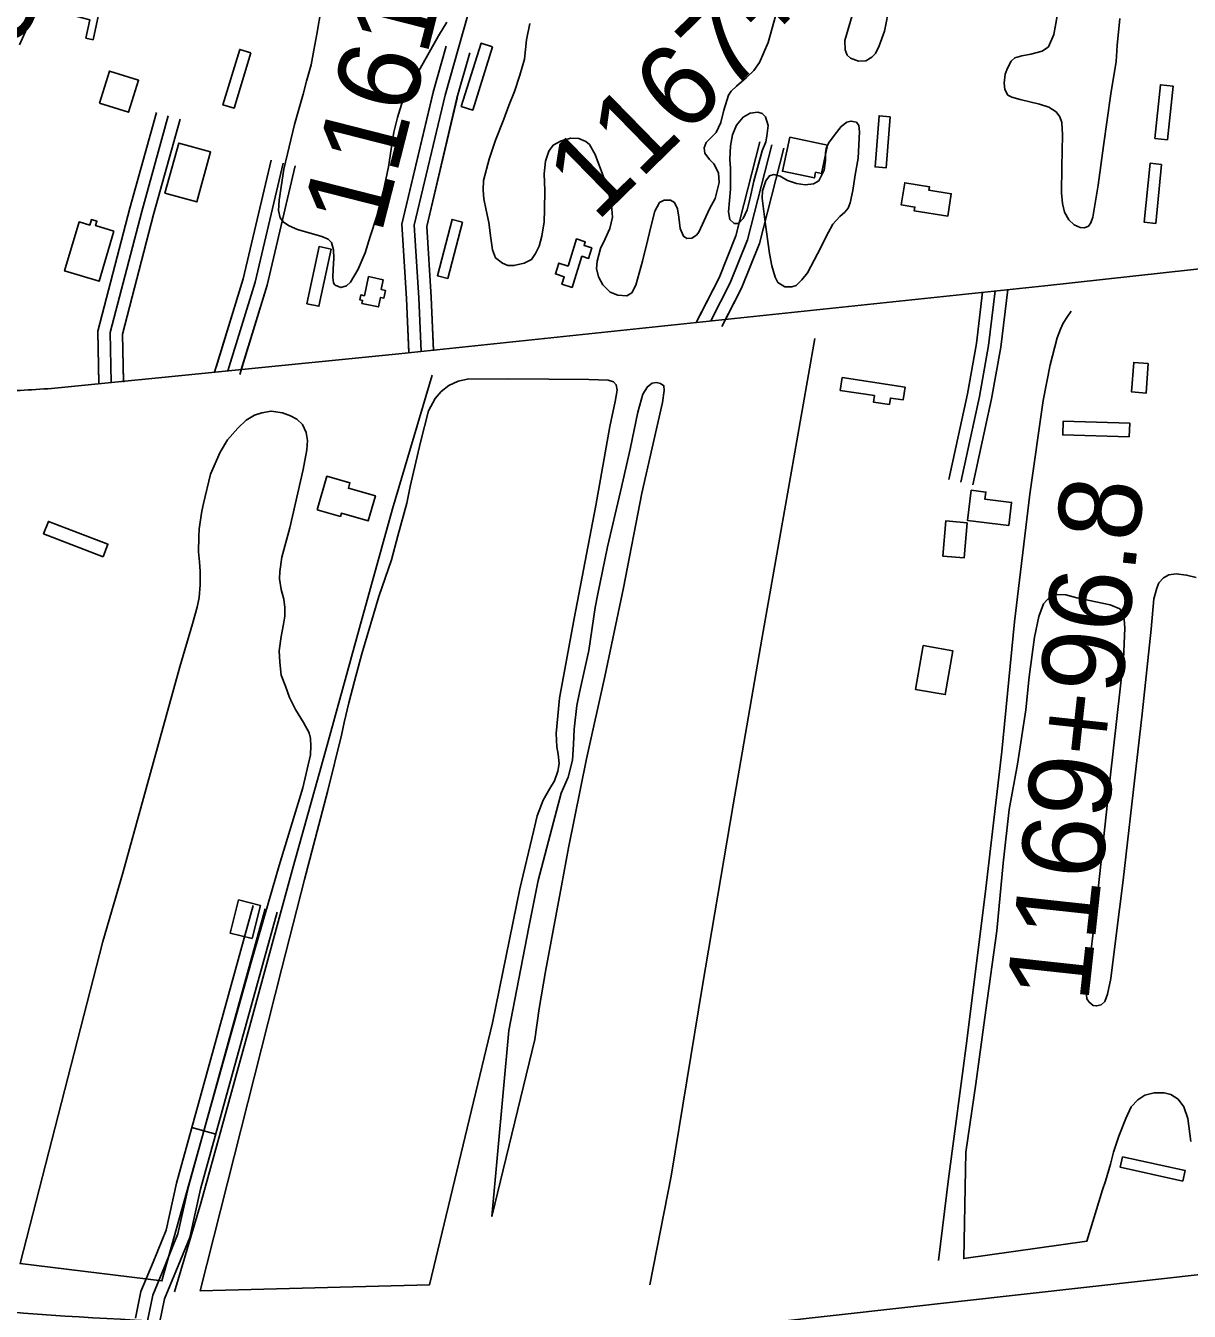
# Model space of a CAD drawing. Extents: x 3855477 to 3893699, y 299188 to 325115.
# Drawn here: x 3868521 to 3869933, y 308321 to 309881 of the extents above; entities that cross this region are included whole.
import ezdxf

# ---------------------------------------------------------------- set-up
doc = ezdxf.new("R2010")
doc.units = 0
for name, color, linetype in [('V-BLDG-OTLN', 7, 'Continuous'), ('V-ROAD-CNTR', 7, 'Continuous'), ('V-SITE-VEGE', 7, 'Continuous'), ('V-SURV-IDEN', 7, 'Continuous'), ('V-TOPO-SHOR', 7, 'Continuous')]:
    doc.layers.add(name, color=color, linetype=linetype)

msp = doc.modelspace()

# ---------------------------------------------------------------- linework, layer by layer
at = {"layer": 'V-BLDG-OTLN'}
for points in [[(3868574.5, 309895.2), (3868582.7, 309926.3), (3868614.8, 309917.8), (3868603.2, 309864.5), (3868594.4, 309866.4), (3868599.2, 309888.7)], [(3869088, 309855.7), (3869064, 309779.1), (3869050, 309783.5), (3869074, 309860.1)], [(3868794.6, 309848.7), (3868774.4, 309781.5), (3868760.8, 309785.6), (3868781.1, 309852.8)], [(3868610.8, 309787.6), (3868623.1, 309826.5), (3868658.3, 309815.3), (3868646, 309776.5)], [(3869891.8, 309744.7), (3869898.5, 309809.8), (3869913.7, 309808.2), (3869906.9, 309743.1)], [(3869570.6, 309771), (3869565.8, 309709.1), (3869552.1, 309710.1), (3869557, 309772.1)], [(3869448.5, 309746.2), (3869494.3, 309736.5), (3869487, 309702.1), (3869479.9, 309703.6), (3869478.5, 309696.8), (3869439.8, 309704.9)], [(3868690.4, 309678.3), (3868707.3, 309739.1), (3868745.7, 309728.5), (3868728.9, 309667.7)], [(3869899.8, 309713.1), (3869892.7, 309641.5), (3869878.8, 309642.9), (3869885.9, 309714.5)], [(3869640.3, 309650.3), (3869599.7, 309656.7), (3869600.4, 309661.3), (3869583.9, 309663.9), (3869588.1, 309690.8), (3869618.1, 309686.1), (3869617.4, 309681.7), (3869644.6, 309677.5)], [(3868628.5, 309632.3), (3868610.6, 309571.4), (3868568.6, 309583.8), (3868586.1, 309643.4), (3868599.2, 309639.5), (3868601.2, 309646.2), (3868607.8, 309644.2), (3868606.2, 309638.9)], [(3869051.4, 309643.2), (3869033.6, 309574.8), (3869021.1, 309578), (3869038.9, 309646.4)], [(3869179.7, 309589.7), (3869189.9, 309622.6), (3869200.5, 309619.3), (3869199.1, 309614.7), (3869208.4, 309611.8), (3869204.4, 309599.1), (3869196.3, 309601.6), (3869184.5, 309563.8), (3869172.1, 309567.6), (3869174.9, 309576.8), (3869164.2, 309580.2), (3869168.2, 309593.3)], [(3868892, 309610.2), (3868877.2, 309540.9), (3868862.7, 309544), (3868877.5, 309613.3)], [(3868937.6, 309576.9), (3868955.4, 309572.9), (3868952.8, 309561.3), (3868958.2, 309560), (3868956.1, 309550.8), (3868952.1, 309551.7), (3868949.5, 309540.1), (3868929.5, 309544.5), (3868930.3, 309548.1), (3868926.7, 309548.9), (3868928, 309554.8), (3868932.4, 309553.8)], [(3869883.7, 309471.6), (3869881.2, 309435.6), (3869863.5, 309436.9), (3869866, 309472.8)], [(3869512.1, 309454.3), (3869588.5, 309442.7), (3869586.1, 309427.3), (3869570.7, 309429.6), (3869569.5, 309421.8), (3869550.1, 309424.7), (3869551.3, 309432.5), (3869509.8, 309438.8)], [(3869860.6, 309382.3), (3869779.9, 309384.7), (3869780.4, 309401.5), (3869861.1, 309399.1)], [(3868875.3, 309293.9), (3868886.9, 309334.7), (3868914.9, 309326.7), (3868913, 309320.1), (3868945.8, 309310.7), (3868937.1, 309280.4), (3868904.5, 309289.8), (3868903.3, 309285.9)], [(3869714.4, 309274.8), (3869664.5, 309280.8), (3869668.9, 309317.7), (3869686.6, 309315.5), (3869685.5, 309306.7), (3869717.8, 309302.8)], [(3868615.4, 309236.8), (3868543.1, 309264.7), (3868549, 309279.9), (3868621.2, 309252)], [(3869663.8, 309278.2), (3869660.1, 309235.5), (3869634.2, 309237.7), (3869638, 309280.5)], [(3869601.4, 309075.8), (3869610.6, 309129.1), (3869646.5, 309122.9), (3869637.3, 309069.6)], [(3868779.5, 308820.3), (3868806.2, 308813.6), (3868796.1, 308773.6), (3868769.5, 308780.2)], [(3869925.8, 308479.2), (3869849.6, 308495.8), (3869852.4, 308508.5), (3869928.5, 308491.8)]]:
    msp.add_lwpolyline(points, close=True, dxfattribs=at)
at = {"layer": 'V-ROAD-CNTR'}
msp.add_line((3868723.2, 308544.1), (3868752.1, 308536.1), dxfattribs=at)
for points in [[(3869001.3, 309486.1), (3868998.6, 309551.1), (3868992.8, 309639.2), (3869030.3, 309797.1), (3869117.8, 310106.8)], [(3868986.4, 309484.5), (3868983.7, 309550.3), (3868977.7, 309640.4), (3869015.8, 309800.9), (3869031.5, 309856.5)], [(3869016.3, 309487.7), (3869013.6, 309551.9), (3869008, 309637.9), (3869044.8, 309793.4), (3869060.4, 309848.4)], [(3868986.3, 309485.5), (3868983.7, 309550.3), (3868977.7, 309640.4), (3869015.7, 309800.6)], [(3869016.3, 309486.7), (3869013.6, 309551.9), (3869008, 309637.9), (3869044.9, 309793.7)], [(3868610.2, 309446.9), (3868608.9, 309510.7), (3868647.7, 309660), (3868680.1, 309776.1)], [(3868610.2, 309448.1), (3868608.9, 309510.7), (3868647.7, 309660), (3868680.1, 309776.1)], [(3868625.2, 309448.4), (3868624, 309509), (3868662.2, 309656.1), (3868694.5, 309772)], [(3868640.2, 309449.9), (3868639, 309507.2), (3868676.7, 309652.2), (3868709, 309768)], [(3868640.2, 309448.7), (3868639, 309507.2), (3868676.7, 309652.2), (3868709, 309768)], [(3869335.2, 309521.3), (3869362.8, 309575.5), (3869383.2, 309626.4), (3869412.3, 309740.4)], [(3869339.6, 309529.9), (3869362.8, 309575.5), (3869383.2, 309626.4), (3869412.3, 309740.4)], [(3869353, 309523.1), (3869376.4, 309569.3), (3869397.5, 309621.7), (3869426.8, 309736.7)], [(3869366.3, 309516.3), (3869390.1, 309563.1), (3869411.8, 309617.1), (3869441.3, 309733)], [(3869370.8, 309525), (3869390.1, 309563.1), (3869411.8, 309617.1), (3869441.3, 309733)], [(3868750.7, 309460.9), (3868785.5, 309574.3), (3868819.3, 309718.1)], [(3868752.5, 309467), (3868785.5, 309574.3), (3868819.3, 309718.1)], [(3868766.9, 309462.6), (3868800, 309570.4), (3868833.9, 309714.7)], [(3868781.2, 309458.2), (3868814.5, 309566.5), (3868848.5, 309711.3)], [(3868783, 309464.2), (3868814.5, 309566.5), (3868848.5, 309711.3)], [(3868552.9, 309441.2), (3868974.4, 309483.3), (3869758.1, 309565.8), (3870225.9, 309617), (3870407.9, 309638.5)], [(3869682.5, 309557.9), (3869675.1, 309495.7), (3869664.2, 309434.5), (3869641.6, 309330.6)], [(3869697.8, 309559.5), (3869689.9, 309493.5), (3869678.9, 309431.6), (3869656.2, 309327.5)], [(3869713.1, 309561.1), (3869704.8, 309491.2), (3869693.6, 309428.7), (3869670.9, 309324.3)], [(3868654.5, 308312.6), (3868661.2, 308345), (3868675.9, 308380.5), (3868691.8, 308419.7), (3868704.5, 308476.4), (3868797.6, 308813.6)], [(3868669.2, 308309.6), (3868675.6, 308340.6), (3868689.8, 308374.9), (3868706.1, 308415.2), (3868719.1, 308472.7), (3868812.1, 308809.6)], [(3868683.8, 308306.5), (3868690, 308336.2), (3868703.7, 308369.2), (3868720.5, 308410.7), (3868733.6, 308469.1), (3868826.6, 308805.6)], [(3869428.7, 308307.8), (3870341.3, 308410), (3871306.7, 308516.8)]]:
    msp.add_lwpolyline(points, dxfattribs=at)
for points in [[(3868057.1, 309502.7), (3868185.4, 309469.9), (3868281.1, 309448.4), (3868380.8, 309439.1), (3868476.5, 309437.3), (3868552.9, 309441.2)], [(3868105, 308368.9), (3868296.5, 308343.1), (3868502.1, 308320.2), (3868771.3, 308304.4), (3869058.6, 308292.7), (3869255.8, 308301), (3869428.7, 308307.8)]]:
    msp.add_spline(points, degree=3, dxfattribs=at)
at = {"layer": 'V-SITE-VEGE'}
for points in [[(3869032.6, 309885.8), (3869022.2, 309869.1), (3868990.6, 309813), (3868977.3, 309785.7), (3868972.6, 309769.9), (3868968.2, 309752.1), (3868965.1, 309731.7), (3868961.8, 309710.2), (3868955.8, 309681.6), (3868947.6, 309650.2), (3868939.5, 309625.5), (3868933.5, 309606), (3868925, 309585.9), (3868915.6, 309570), (3868910.7, 309565.6), (3868903.9, 309563.6), (3868896.9, 309566.6), (3868896.1, 309567.3), (3868895.1, 309569.5), (3868894.1, 309575.7), (3868894.5, 309586), (3868895.5, 309599.5), (3868895, 309609.3), (3868892.5, 309618.4), (3868888.5, 309622.3), (3868880.7, 309625.5), (3868851.4, 309634), (3868841.2, 309638.7), (3868834.1, 309643), (3868830.2, 309648.3), (3868828.1, 309657.3), (3868828.8, 309669.9), (3868834.6, 309707.4), (3868847.5, 309761.6), (3868858.3, 309798.5), (3868862.3, 309814.3), (3868867.7, 309833.9), (3868871, 309851.8), (3868874.9, 309871.4), (3868880.1, 309901.9)], [(3869435.2, 309907.8), (3869422.5, 309861.3), (3869411.8, 309836.9), (3869404.9, 309827.3), (3869396.1, 309818.6), (3869384, 309808.2), (3869377.5, 309802.1), (3869374.1, 309797.1), (3869368.6, 309779), (3869365.1, 309764), (3869359.3, 309751.8), (3869352.8, 309745.5), (3869347.1, 309739.8), (3869344.9, 309733.4), (3869345.5, 309726.6), (3869351.3, 309719.1), (3869356.6, 309713.7), (3869362.2, 309703), (3869362.8, 309691), (3869357.9, 309671.8), (3869351.1, 309659.4), (3869338.1, 309630.8), (3869335.4, 309627.2), (3869329.7, 309623.7), (3869323.6, 309623.3), (3869319.8, 309625.9), (3869315.8, 309635.2), (3869314.1, 309649.1), (3869312.2, 309659.3), (3869308.9, 309666.9), (3869303.9, 309669.8), (3869296.1, 309669.9), (3869290.4, 309666.8), (3869284.8, 309656.4), (3869280.5, 309639.1), (3869276.5, 309622), (3869270, 309595.7), (3869262, 309566.5), (3869257, 309557.3), (3869250.9, 309553.6), (3869240, 309554.4), (3869230.7, 309558.1), (3869221.7, 309566.8), (3869216.4, 309576.6), (3869214.1, 309586.7), (3869214.9, 309595.6), (3869219, 309610.9), (3869224.6, 309622.7), (3869230.2, 309635.3), (3869233.5, 309649.3), (3869232.1, 309663.7), (3869228.3, 309680.2)], [(3869569.6, 309905.8), (3869563.4, 309875), (3869557.2, 309856.9), (3869552.6, 309847.8), (3869548.4, 309843.3), (3869540.8, 309838.9), (3869532.1, 309838.3), (3869522.4, 309842), (3869518.1, 309845.7), (3869515.7, 309852.1), (3869515.6, 309863.7), (3869524.2, 309893.7)], [(3869849.3, 309890.2), (3869845.9, 309857.3), (3869844.7, 309837.9), (3869838.1, 309798.6), (3869829.5, 309735.7), (3869822.9, 309688.1), (3869816.4, 309649.2), (3869814, 309642.2), (3869811, 309638.3), (3869806.2, 309636.1), (3869801, 309636.4), (3869793.8, 309639.8), (3869787.2, 309646), (3869782, 309655.2), (3869779.5, 309665.8), (3869778.3, 309678.5), (3869778.9, 309710.1), (3869779.4, 309749.1), (3869778.6, 309764), (3869776.5, 309771), (3869771.7, 309776.8), (3869763, 309782.5), (3869751.6, 309786.3), (3869728.3, 309792), (3869718, 309794.7), (3869713.4, 309797.3), (3869709.6, 309804.1), (3869708.8, 309811.8), (3869710.2, 309822.6), (3869712.9, 309830), (3869717.1, 309838.6), (3869721.8, 309842.4), (3869730.2, 309844.8), (3869741.2, 309846.9), (3869755, 309850.4), (3869762.4, 309855.7), (3869769.2, 309871), (3869775.1, 309904.2)], [(3868535.4, 309897.6), (3868522.8, 309877.9), (3868513.9, 309858.2)], [(3869126.3, 309593.4), (3869113.9, 309590.3), (3869106.6, 309590.3), (3869100.1, 309593.3), (3869091.6, 309599.6), (3869087.8, 309609.3), (3869086, 309623.8), (3869083.3, 309642.8), (3869080, 309657.7), (3869077.2, 309671.3), (3869076.4, 309681.8), (3869076.9, 309693.6), (3869083.8, 309719.4), (3869091.7, 309742.6), (3869101.8, 309768), (3869107.9, 309784.7), (3869114.6, 309801.5), (3869121.1, 309821.6), (3869126.7, 309840.9), (3869129.2, 309864.2), (3869133.2, 309884.3)], [(3869228.3, 309680.2), (3869223.6, 309695), (3869212.4, 309725.2), (3869205.4, 309737.2), (3869201, 309741.1), (3869192.6, 309744.6), (3869183.1, 309744.8), (3869171.3, 309741.9), (3869161.7, 309736.3), (3869156.4, 309729.4), (3869152, 309717.1), (3869150.7, 309701.5), (3869151.2, 309681.6), (3869151.1, 309658.6), (3869150.6, 309643.3), (3869147.6, 309626.1), (3869144.5, 309614), (3869139.9, 309604.8), (3869135.4, 309597.8), (3869126.3, 309593.4)], [(3869935.2, 308527), (3869931.5, 308555), (3869926.9, 308569.4), (3869920, 308578.4), (3869911, 308584.1), (3869902.9, 308586.2), (3869891, 308586.1), (3869879.5, 308583.4), (3869871.2, 308577.9), (3869863, 308569.1), (3869856.3, 308554.9), (3869847.9, 308533.7), (3869841.5, 308514.2), (3869837.8, 308499.7), (3869831.6, 308478.8), (3869828.3, 308468.5), (3869809.3, 308406.1), (3869659.7, 308385), (3869662.4, 308514.4), (3869674.4, 308597), (3869686.4, 308686.4), (3869699.9, 308782.7), (3869707.7, 308864.8), (3869715, 308930), (3869725, 308985.1), (3869734.9, 309051), (3869739, 309091), (3869745.7, 309139.3), (3869750.9, 309164.4), (3869756.6, 309179.6), (3869764.7, 309188.7), (3869773.2, 309190.9), (3869783.6, 309190.5), (3869796.9, 309187.1), (3869837.3, 309178.4), (3869849, 309173.7), (3869852.3, 309168.9), (3869854.3, 309160.9), (3869855.2, 309150.1), (3869853.7, 309112.8), (3869837.3, 308968.4), (3869819.6, 308803.7), (3869808.4, 308710), (3869809.2, 308700.2), (3869812, 308696.1), (3869816.6, 308692.3), (3869820.9, 308691.7), (3869826.6, 308693.2), (3869831, 308697.1), (3869834.3, 308705.8), (3869838.1, 308725), (3869844.2, 308774.1), (3869853.4, 308844.4), (3869863.6, 308936.4), (3869876.4, 309046.1), (3869887.2, 309148.9), (3869890.6, 309186), (3869893.9, 309198.8), (3869896.5, 309205.2), (3869902.2, 309211.5), (3869908.8, 309214.9), (3869917.5, 309216.2), (3869930.1, 309214.7), (3869941.6, 309211.7)]]:
    msp.add_lwpolyline(points, dxfattribs=at)
for points in [[(3869415.3, 309729.7), (3869405, 309692.8), (3869400.6, 309672.4), (3869397.1, 309658.2), (3869392.2, 309647.5), (3869386.3, 309641.3), (3869381.3, 309641.5), (3869376, 309646.3), (3869374.3, 309655.5), (3869376.5, 309683.2), (3869376.6, 309708.4), (3869375.8, 309719.1), (3869376.7, 309735.7), (3869379, 309749), (3869384, 309760.6), (3869392.1, 309770.5), (3869400.5, 309775.4), (3869409.7, 309776.7), (3869415, 309774.8), (3869419.1, 309770.8), (3869422.4, 309760.2), (3869420.8, 309747.6), (3869419.7, 309740.7)], [(3869527.9, 309700.3), (3869525.2, 309681.3), (3869522.1, 309666.6), (3869519.3, 309660.1), (3869515.4, 309655.1), (3869509.2, 309649.8), (3869501, 309640.6), (3869492.7, 309625.5), (3869486.4, 309612.4), (3869470.1, 309581.6), (3869463.4, 309572.9), (3869456.5, 309566.2), (3869451.2, 309564.5), (3869442.6, 309564.5), (3869434.1, 309569.8), (3869430.8, 309576.1), (3869426.8, 309590.2), (3869424, 309605.1), (3869418.8, 309642.9), (3869415.3, 309672), (3869415.7, 309681.2), (3869419.4, 309693.2), (3869423.9, 309699.3), (3869429.3, 309700.9), (3869437.1, 309698.9), (3869445.7, 309693.6), (3869456.6, 309689.9), (3869467.4, 309688.4), (3869477.4, 309689.5), (3869483.7, 309693.3), (3869490.3, 309706.2), (3869492.1, 309717.7), (3869491.8, 309727.5), (3869492.6, 309732.6), (3869495.6, 309739), (3869502.3, 309748.2), (3869510.9, 309759.1), (3869517.9, 309764.6), (3869522.8, 309765.8), (3869529.4, 309764.5), (3869532.5, 309760.3), (3869533.4, 309752.8), (3869531.5, 309720.7)], [(3869088, 308671.3), (3869011.5, 308353.3), (3868733.3, 308345.8), (3868832.4, 308737.6), (3868859.7, 308845.2), (3868887.9, 308953.3), (3868904.8, 309020.3), (3868908, 309035.9), (3868913.6, 309059.8), (3868920.6, 309085.8), (3868929.2, 309118.9), (3868949.8, 309188.7), (3868965.2, 309233.3), (3868973.2, 309262.2), (3868983.9, 309302), (3868988, 309322.1), (3869000.6, 309375.8), (3869010.3, 309413.9), (3869018.3, 309428.8), (3869025.7, 309437.4), (3869034.7, 309444.9), (3869046.2, 309450.1), (3869057.4, 309452.6), (3869107.7, 309452.9), (3869204.6, 309451.9), (3869228.2, 309451.2), (3869234.6, 309449.1), (3869238.1, 309445.6), (3869239, 309439), (3869236.6, 309425.5), (3869230.4, 309395), (3869213.3, 309299.2), (3869186.9, 309162), (3869169, 309065.3), (3869165, 309022.3), (3869166.1, 309006), (3869167.4, 308997.3), (3869168.6, 308985.9), (3869167.2, 308976.7), (3869163.2, 308964.9), (3869157.4, 308955.8), (3869149.2, 308941.6), (3869142.1, 308922.3), (3869137.6, 308903.5), (3869121.2, 308833.9)], [(3869139.1, 308651.1), (3869087.1, 308436.3), (3869107.9, 308662), (3869131.9, 308787.2), (3869143.3, 308844), (3869159.8, 308907.2), (3869171.4, 308949.9), (3869179.7, 308969.5), (3869184.8, 308990.1), (3869186, 309009.2), (3869187, 309027.6), (3869190.3, 309056.3), (3869193.5, 309072.2), (3869204.6, 309123), (3869212.6, 309175.3), (3869215.2, 309189.8), (3869227.3, 309248.9), (3869243.3, 309316), (3869254.9, 309367.6), (3869264.4, 309412.4), (3869270.5, 309434.1), (3869276.1, 309443.3), (3869281.5, 309447.6), (3869287, 309448.4), (3869291.6, 309447.3), (3869295.8, 309444.4), (3869296.4, 309438.9), (3869294.2, 309424.1), (3869269, 309314.2), (3869246.7, 309199.2), (3869224, 309091.5), (3869202.1, 308991.6), (3869180.1, 308883.5), (3869171.6, 308837.5), (3869152.3, 308733.4), (3869144.7, 308688.7)], [(3868795.2, 308744.8), (3868686.7, 308357.9), (3868514.6, 308379), (3868615, 308769.9), (3868638.7, 308851.8), (3868664.4, 308943.8), (3868684.5, 309017.1), (3868708.6, 309103.2), (3868723.8, 309155.4), (3868729.6, 309175.8), (3868731.8, 309187.5), (3868733, 309202.7), (3868733.2, 309219.2), (3868732.4, 309230.8), (3868731.3, 309243), (3868731.5, 309260.9), (3868732, 309270.6), (3868735.1, 309292.3), (3868737, 309301.5), (3868745.8, 309337.3), (3868757.3, 309363.7), (3868766.5, 309378.8), (3868778.8, 309393.1), (3868789, 309402.7), (3868799.2, 309408.7), (3868808.1, 309411.6), (3868819.2, 309413.8), (3868832.9, 309411.7), (3868842.8, 309408), (3868850.5, 309404.1), (3868857.4, 309397.3), (3868861.8, 309387.9), (3868863.3, 309378.2), (3868862.6, 309366.7), (3868858, 309342.7), (3868841.9, 309272.2), (3868832.4, 309236.6), (3868830, 309219.1), (3868829.6, 309210), (3868831.3, 309197.3), (3868834.5, 309185.4), (3868836, 309175.4), (3868835.9, 309164.8), (3868834.1, 309154.9), (3868831.3, 309140), (3868829.2, 309122.7), (3868829.7, 309109), (3868831.3, 309093.3), (3868836.6, 309079.7), (3868841.5, 309066.2), (3868848.8, 309051.7), (3868858.7, 309035.6), (3868865.5, 309023.1), (3868866.9, 309016.2), (3868867.6, 309007.3), (3868866.9, 308996.5), (3868857.6, 308956.4), (3868828.8, 308862.1)]]:
    msp.add_lwpolyline(points, close=True, dxfattribs=at)
at = {"layer": 'V-TOPO-SHOR'}
for points in [[(3869790.3, 309535.2), (3869785.5, 309528.7), (3869780.5, 309520.4), (3869777.3, 309513.2), (3869773.2, 309502.7), (3869764.5, 309469.8), (3869756, 309426.7), (3869739.8, 309312.8), (3869721.4, 309157.8), (3869706.1, 309000.6), (3869686.5, 308834.4), (3869663.3, 308649.5), (3869641.3, 308481.9), (3869629.3, 308382.8)], [(3869479.1, 309502), (3869448.1, 309326.9), (3869415, 309139.4), (3869379.8, 308935.6), (3869342.8, 308716.7), (3869304.8, 308485), (3869278.8, 308353.3)], [(3869014.8, 309457.5), (3868966.7, 309295), (3868926.6, 309150.7), (3868885.4, 309000.8), (3868846, 308860.5), (3868793.6, 308667.4), (3868734.1, 308452.4), (3868701.8, 308344.7)]]:
    msp.add_lwpolyline(points, dxfattribs=at)

# ---------------------------------------------------------------- texts
at = {"layer": 'V-SURV-IDEN'}
for s, rotation, p in [('1159+15.7', 51.9106, (3868410.2, 309733.7)), ('1161+97.1', 75.712, (3868952.8, 309627.1)), ('1167+96.1', 44.3317, (3869214, 309642.3)), ('1169+96.8', 83.8224, (3869810.6, 308694.7))]:
    msp.add_text(s, height=100, rotation=rotation, dxfattribs=at).set_placement(p)

doc.saveas('drawing.dxf')
